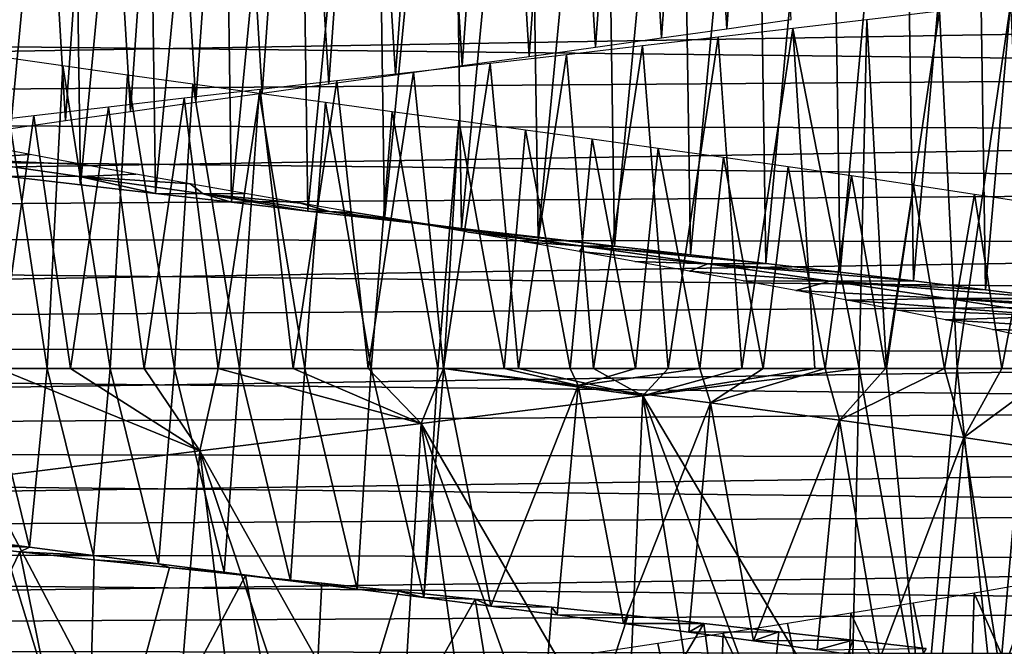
# Model space of a CAD drawing. Header units: millimetres. Extents: x -161 to 161, y -94 to 1149.
# Tile 887 of 1056: x 42.66 to 47.2, y 448.22 to 451.1. Entities that reach past the tile are written whole.
import ezdxf

# ---------------------------------------------------------------- set-up
doc = ezdxf.new("R2010")
doc.units = ezdxf.units.MM
doc.header["$LTSCALE"] = 81.481481
for name, color, linetype in [('43', 7, 'CONTINUOUS'), ('44', 7, 'CONTINUOUS'), ('61', 7, 'CONTINUOUS'), ('62', 7, 'CONTINUOUS'), ('78', 7, 'CONTINUOUS'), ('86', 7, 'CONTINUOUS'), ('87', 7, 'CONTINUOUS'), ('88', 7, 'CONTINUOUS')]:
    doc.layers.add(name, color=color, linetype=linetype)

msp = doc.modelspace()

# ---------------------------------------------------------------- linework, layer by layer
at = {"layer": '43', "color": 7, "linetype": 'CONTINUOUS', "true_color": 0xaaaaaa}
for points in [[(53, 451.1348, -13.5507), (53, 450.8629, -13.3405), (24.2, 451.1874, -13.5905), (53, 451.1348, -13.5507)], [(24.2, 451.1874, -13.5905), (53, 450.8629, -13.3405), (24.2, 450.6484, -13.1683), (24.2, 451.1874, -13.5905)], [(53, 450.8629, -13.3405), (53, 450.5959, -13.1252), (24.2, 450.6484, -13.1683), (53, 450.8629, -13.3405)], [(53, 450.5959, -13.1252), (53, 450.3327, -12.9039), (24.2, 450.6484, -13.1683), (53, 450.5959, -13.1252)], [(24.2, 450.6484, -13.1683), (53, 450.3327, -12.9039), (24.2, 450.1269, -12.7247), (24.2, 450.6484, -13.1683)], [(53, 450.3327, -12.9039), (53, 450.0734, -12.6768), (24.2, 450.1269, -12.7247), (53, 450.3327, -12.9039)], [(53, 450.0734, -12.6768), (53, 449.8185, -12.4442), (24.2, 450.1269, -12.7247), (53, 450.0734, -12.6768)], [(24.2, 450.1269, -12.7247), (53, 449.8185, -12.4442), (24.2, 449.6237, -12.2604), (24.2, 450.1269, -12.7247)], [(53, 449.8185, -12.4442), (53, 449.5682, -12.2065), (24.2, 449.6237, -12.2604), (53, 449.8185, -12.4442)], [(53, 449.5682, -12.2065), (53, 449.3229, -11.9639), (24.2, 449.6237, -12.2604), (53, 449.5682, -12.2065)], [(24.2, 449.6237, -12.2604), (53, 449.3229, -11.9639), (24.2, 449.1396, -11.7763), (24.2, 449.6237, -12.2604)], [(53, 449.3229, -11.9639), (53, 449.0828, -11.7167), (24.2, 449.1396, -11.7763), (53, 449.3229, -11.9639)], [(53, 449.0828, -11.7167), (53, 448.8482, -11.4652), (24.2, 449.1396, -11.7763), (53, 449.0828, -11.7167)], [(24.2, 449.1396, -11.7763), (53, 448.8482, -11.4652), (24.2, 448.6753, -11.2731), (24.2, 449.1396, -11.7763)], [(53, 448.8482, -11.4652), (53, 448.6194, -11.2096), (24.2, 448.6753, -11.2731), (53, 448.8482, -11.4652)], [(53, 448.6194, -11.2096), (53, 448.396, -10.9496), (24.2, 448.6753, -11.2731), (53, 448.6194, -11.2096)], [(24.2, 448.6753, -11.2731), (53, 448.396, -10.9496), (24.2, 448.2317, -10.7516), (24.2, 448.6753, -11.2731)], [(53, 448.396, -10.9496), (53, 448.1778, -10.685), (24.2, 448.2317, -10.7516), (53, 448.396, -10.9496)], [(53, 448.1778, -10.685), (53, 447.9648, -10.4157), (24.2, 448.2317, -10.7516), (53, 448.1778, -10.685)], [(24.2, 448.2317, -10.7516), (53, 447.9648, -10.4157), (24.2, 447.8095, -10.2126), (24.2, 448.2317, -10.7516)]]:
    msp.add_3dface(points, dxfattribs=at)
at = {"layer": '44', "color": 7, "linetype": 'CONTINUOUS', "true_color": 0xaaaaaa}
for points in [[(24.2, 450.6484, 13.1683), (53, 451.1348, 13.5507), (24.2, 451.1874, 13.5905), (24.2, 450.6484, 13.1683)], [(53, 450.8629, 13.3405), (53, 451.1348, 13.5507), (24.2, 450.6484, 13.1683), (53, 450.8629, 13.3405)], [(53, 450.5959, 13.1252), (53, 450.8629, 13.3405), (24.2, 450.6484, 13.1683), (53, 450.5959, 13.1252)], [(24.2, 450.1269, 12.7247), (53, 450.5959, 13.1252), (24.2, 450.6484, 13.1683), (24.2, 450.1269, 12.7247)], [(53, 450.3327, 12.9039), (53, 450.5959, 13.1252), (24.2, 450.1269, 12.7247), (53, 450.3327, 12.9039)], [(53, 450.0734, 12.6768), (53, 450.3327, 12.9039), (24.2, 450.1269, 12.7247), (53, 450.0734, 12.6768)], [(24.2, 449.6237, 12.2604), (53, 450.0734, 12.6768), (24.2, 450.1269, 12.7247), (24.2, 449.6237, 12.2604)], [(53, 449.8185, 12.4442), (53, 450.0734, 12.6768), (24.2, 449.6237, 12.2604), (53, 449.8185, 12.4442)], [(53, 449.5682, 12.2065), (53, 449.8185, 12.4442), (24.2, 449.6237, 12.2604), (53, 449.5682, 12.2065)], [(24.2, 449.1396, 11.7763), (53, 449.5682, 12.2065), (24.2, 449.6237, 12.2604), (24.2, 449.1396, 11.7763)], [(53, 449.3229, 11.9639), (53, 449.5682, 12.2065), (24.2, 449.1396, 11.7763), (53, 449.3229, 11.9639)], [(53, 449.0828, 11.7167), (53, 449.3229, 11.9639), (24.2, 449.1396, 11.7763), (53, 449.0828, 11.7167)], [(24.2, 448.6753, 11.2731), (53, 449.0828, 11.7167), (24.2, 449.1396, 11.7763), (24.2, 448.6753, 11.2731)], [(53, 448.8482, 11.4652), (53, 449.0828, 11.7167), (24.2, 448.6753, 11.2731), (53, 448.8482, 11.4652)], [(53, 448.6194, 11.2096), (53, 448.8482, 11.4652), (24.2, 448.6753, 11.2731), (53, 448.6194, 11.2096)], [(24.2, 448.2317, 10.7516), (53, 448.6194, 11.2096), (24.2, 448.6753, 11.2731), (24.2, 448.2317, 10.7516)], [(53, 448.396, 10.9496), (53, 448.6194, 11.2096), (24.2, 448.2317, 10.7516), (53, 448.396, 10.9496)], [(53, 448.1778, 10.685), (53, 448.396, 10.9496), (24.2, 448.2317, 10.7516), (53, 448.1778, 10.685)], [(24.2, 447.8095, 10.2126), (53, 448.1778, 10.685), (24.2, 448.2317, 10.7516), (24.2, 447.8095, 10.2126)]]:
    msp.add_3dface(points, dxfattribs=at)
at = {"layer": '61', "color": 7, "linetype": 'CONTINUOUS', "true_color": 0xaaaaaa}
for points in [[(42.4772, 450.5284, -4.131), (42.3842, 450.4632, -5.4003), (42.7127, 450.4836, -4.2383), (42.4772, 450.5284, -4.131)], [(42.7127, 450.4836, -4.2383), (42.3842, 450.4632, -5.4003), (42.9537, 450.4388, -4.332), (42.7127, 450.4836, -4.2383)], [(42.9386, 450.3829, -5.5858), (42.3842, 450.4632, -5.4003), (42.6009, 450.3846, -6.7376), (42.9386, 450.3829, -5.5858)], [(42.3842, 450.4632, -5.4003), (42.9386, 450.3829, -5.5858), (42.9537, 450.4388, -4.332), (42.3842, 450.4632, -5.4003)], [(42.9537, 450.4388, -4.332), (42.9386, 450.3829, -5.5858), (43.1992, 450.3942, -4.412), (42.9537, 450.4388, -4.332)], [(42.9434, 450.3444, -6.8247), (42.9386, 450.3829, -5.5858), (42.6009, 450.3846, -6.7376), (42.9434, 450.3444, -6.8247)], [(43.1992, 450.3942, -4.412), (42.9386, 450.3829, -5.5858), (43.4486, 450.3495, -4.478), (43.1992, 450.3942, -4.412)], [(43.5091, 450.3026, -5.7144), (42.9386, 450.3829, -5.5858), (43.2898, 450.3043, -6.8943), (43.5091, 450.3026, -5.7144)], [(42.9386, 450.3829, -5.5858), (43.5091, 450.3026, -5.7144), (43.4486, 450.3495, -4.478), (42.9386, 450.3829, -5.5858)], [(43.2898, 450.3043, -6.8943), (42.9386, 450.3829, -5.5858), (42.9434, 450.3444, -6.8247), (43.2898, 450.3043, -6.8943)], [(43.4486, 450.3495, -4.478), (43.5091, 450.3026, -5.7144), (43.7012, 450.3049, -4.53), (43.4486, 450.3495, -4.478)], [(43.6391, 450.2641, -6.9464), (43.5091, 450.3026, -5.7144), (43.2898, 450.3043, -6.8943), (43.6391, 450.2641, -6.9464)], [(43.7012, 450.3049, -4.53), (43.5091, 450.3026, -5.7144), (43.9563, 450.2603, -4.5677), (43.7012, 450.3049, -4.53)], [(44.0896, 450.2224, -5.7852), (43.5091, 450.3026, -5.7144), (43.9907, 450.224, -6.9809), (44.0896, 450.2224, -5.7852)], [(43.5091, 450.3026, -5.7144), (44.0896, 450.2224, -5.7852), (43.9563, 450.2603, -4.5677), (43.5091, 450.3026, -5.7144)], [(43.9907, 450.224, -6.9809), (43.5091, 450.3026, -5.7144), (43.6391, 450.2641, -6.9464), (43.9907, 450.224, -6.9809)], [(43.9563, 450.2603, -4.5677), (44.0896, 450.2224, -5.7852), (44.2131, 450.2157, -4.5911), (43.9563, 450.2603, -4.5677)], [(44.3436, 450.1838, -6.9978), (44.0896, 450.2224, -5.7852), (43.9907, 450.224, -6.9809), (44.3436, 450.1838, -6.9978)], [(44.6741, 450.1421, -5.7974), (44.0896, 450.2224, -5.7852), (44.6972, 450.1436, -6.997), (44.6741, 450.1421, -5.7974)], [(44.0896, 450.2224, -5.7852), (44.6741, 450.1421, -5.7974), (44.2131, 450.2157, -4.5911), (44.0896, 450.2224, -5.7852)], [(44.6972, 450.1436, -6.997), (44.0896, 450.2224, -5.7852), (44.3436, 450.1838, -6.9978), (44.6972, 450.1436, -6.997)], [(44.2131, 450.2157, -4.5911), (44.6741, 450.1421, -5.7974), (44.4706, 450.1711, -4.6), (44.2131, 450.2157, -4.5911)], [(44.4706, 450.1711, -4.6), (44.6741, 450.1421, -5.7974), (44.7282, 450.1265, -4.5943), (44.4706, 450.1711, -4.6)], [(45.0505, 450.1034, -6.9782), (44.6741, 450.1421, -5.7974), (44.6972, 450.1436, -6.997), (45.0505, 450.1034, -6.9782)], [(45.2569, 450.0618, -5.7502), (44.6741, 450.1421, -5.7974), (45.4025, 450.0631, -6.9416), (45.2569, 450.0618, -5.7502)], [(44.6741, 450.1421, -5.7974), (45.2569, 450.0618, -5.7502), (44.7282, 450.1265, -4.5943), (44.6741, 450.1421, -5.7974)], [(45.4025, 450.0631, -6.9416), (44.6741, 450.1421, -5.7974), (45.0505, 450.1034, -6.9782), (45.4025, 450.0631, -6.9416)], [(44.7282, 450.1265, -4.5943), (45.2569, 450.0618, -5.7502), (44.9853, 450.0819, -4.5741), (44.7282, 450.1265, -4.5943)], [(44.9853, 450.0819, -4.5741), (45.2569, 450.0618, -5.7502), (45.2414, 450.0372, -4.5395), (44.9853, 450.0819, -4.5741)], [(45.2569, 450.0618, -5.7502), (45.8321, 449.9816, -5.6446), (45.2414, 450.0372, -4.5395), (45.2569, 450.0618, -5.7502)], [(45.7521, 450.0229, -6.887), (45.2569, 450.0618, -5.7502), (45.4025, 450.0631, -6.9416), (45.7521, 450.0229, -6.887)], [(45.8321, 449.9816, -5.6446), (45.2569, 450.0618, -5.7502), (46.0984, 449.9827, -6.8149), (45.8321, 449.9816, -5.6446)], [(46.0984, 449.9827, -6.8149), (45.2569, 450.0618, -5.7502), (45.7521, 450.0229, -6.887), (46.0984, 449.9827, -6.8149)], [(45.2414, 450.0372, -4.5395), (45.8321, 449.9816, -5.6446), (45.4956, 449.9924, -4.4905), (45.2414, 450.0372, -4.5395)], [(45.4956, 449.9924, -4.4905), (45.8321, 449.9816, -5.6446), (45.747, 449.9475, -4.4274), (45.4956, 449.9924, -4.4905)], [(45.8321, 449.9816, -5.6446), (46.3938, 449.9013, -5.4819), (45.747, 449.9475, -4.4274), (45.8321, 449.9816, -5.6446)], [(46.4405, 449.9425, -6.7253), (45.8321, 449.9816, -5.6446), (46.0984, 449.9827, -6.8149), (46.4405, 449.9425, -6.7253)], [(46.3938, 449.9013, -5.4819), (45.8321, 449.9816, -5.6446), (46.7775, 449.9023, -6.6187), (46.3938, 449.9013, -5.4819)], [(46.7775, 449.9023, -6.6187), (45.8321, 449.9816, -5.6446), (46.4405, 449.9425, -6.7253), (46.7775, 449.9023, -6.6187)], [(45.747, 449.9475, -4.4274), (46.3938, 449.9013, -5.4819), (45.9943, 449.9027, -4.3503), (45.747, 449.9475, -4.4274)], [(45.9943, 449.9027, -4.3503), (46.3938, 449.9013, -5.4819), (46.2365, 449.858, -4.2596), (45.9943, 449.9027, -4.3503)], [(46.3938, 449.9013, -5.4819), (46.9362, 449.8211, -5.2636), (46.2365, 449.858, -4.2596), (46.3938, 449.9013, -5.4819)], [(47.1088, 449.8621, -6.4953), (46.3938, 449.9013, -5.4819), (46.7775, 449.9023, -6.6187), (47.1088, 449.8621, -6.4953)], [(46.9362, 449.8211, -5.2636), (46.3938, 449.9013, -5.4819), (47.4337, 449.8219, -6.3553), (46.9362, 449.8211, -5.2636)], [(47.4337, 449.8219, -6.3553), (46.3938, 449.9013, -5.4819), (47.1088, 449.8621, -6.4953), (47.4337, 449.8219, -6.3553)], [(46.2365, 449.858, -4.2596), (46.9362, 449.8211, -5.2636), (46.4729, 449.8133, -4.1555), (46.2365, 449.858, -4.2596)], [(47.7512, 449.7816, -6.1989), (46.9362, 449.8211, -5.2636), (47.4337, 449.8219, -6.3553), (47.7512, 449.7816, -6.1989)], [(46.9362, 449.8211, -5.2636), (47.4536, 449.7408, -4.9914), (46.4729, 449.8133, -4.1555), (46.9362, 449.8211, -5.2636)], [(46.4729, 449.8133, -4.1555), (47.4536, 449.7408, -4.9914), (46.703, 449.7686, -4.0382), (46.4729, 449.8133, -4.1555)], [(47.4536, 449.7408, -4.9914), (46.9362, 449.8211, -5.2636), (48.0605, 449.7413, -6.0266), (47.4536, 449.7408, -4.9914)], [(48.0605, 449.7413, -6.0266), (46.9362, 449.8211, -5.2636), (47.7512, 449.7816, -6.1989), (48.0605, 449.7413, -6.0266)], [(46.703, 449.7686, -4.0382), (47.4536, 449.7408, -4.9914), (46.9261, 449.7239, -3.9082), (46.703, 449.7686, -4.0382)], [(47.4536, 449.7408, -4.9914), (47.9411, 449.6605, -4.6685), (46.9261, 449.7239, -3.9082), (47.4536, 449.7408, -4.9914)], [(46.9261, 449.7239, -3.9082), (47.9411, 449.6605, -4.6685), (47.1417, 449.6792, -3.7656), (46.9261, 449.7239, -3.9082)], [(47.1417, 449.6792, -3.7656), (47.9411, 449.6605, -4.6685), (47.3493, 449.6344, -3.6111), (47.1417, 449.6792, -3.7656)]]:
    msp.add_3dface(points, dxfattribs=at)
at = {"layer": '62', "color": 7, "linetype": 'CONTINUOUS', "true_color": 0xaaaaaa}
for points in [[(42.8981, 453.5497, -6.8142), (42.6009, 450.3846, -6.7376), (42.5566, 453.5899, -6.7248), (42.8981, 453.5497, -6.8142)], [(42.9434, 450.3444, -6.8247), (42.6009, 450.3846, -6.7376), (42.8981, 453.5497, -6.8142), (42.9434, 450.3444, -6.8247)], [(43.2438, 453.5096, -6.8862), (42.9434, 450.3444, -6.8247), (42.8981, 453.5497, -6.8142), (43.2438, 453.5096, -6.8862)], [(43.2898, 450.3043, -6.8943), (42.9434, 450.3444, -6.8247), (43.2438, 453.5096, -6.8862), (43.2898, 450.3043, -6.8943)], [(43.5928, 453.4694, -6.9406), (43.2898, 450.3043, -6.8943), (43.2438, 453.5096, -6.8862), (43.5928, 453.4694, -6.9406)], [(43.6391, 450.2641, -6.9464), (43.2898, 450.3043, -6.8943), (43.5928, 453.4694, -6.9406), (43.6391, 450.2641, -6.9464)], [(43.944, 453.4293, -6.9775), (43.6391, 450.2641, -6.9464), (43.5928, 453.4694, -6.9406), (43.944, 453.4293, -6.9775)], [(43.9907, 450.224, -6.9809), (43.6391, 450.2641, -6.9464), (43.944, 453.4293, -6.9775), (43.9907, 450.224, -6.9809)], [(44.2965, 453.3891, -6.9966), (43.9907, 450.224, -6.9809), (43.944, 453.4293, -6.9775), (44.2965, 453.3891, -6.9966)], [(44.3436, 450.1838, -6.9978), (43.9907, 450.224, -6.9809), (44.2965, 453.3891, -6.9966), (44.3436, 450.1838, -6.9978)], [(44.6494, 453.349, -6.9981), (44.3436, 450.1838, -6.9978), (44.2965, 453.3891, -6.9966), (44.6494, 453.349, -6.9981)], [(44.6972, 450.1436, -6.997), (44.3436, 450.1838, -6.9978), (44.6494, 453.349, -6.9981), (44.6972, 450.1436, -6.997)], [(45.002, 453.3089, -6.9818), (44.6972, 450.1436, -6.997), (44.6494, 453.349, -6.9981), (45.002, 453.3089, -6.9818)], [(45.0505, 450.1034, -6.9782), (44.6972, 450.1436, -6.997), (45.002, 453.3089, -6.9818), (45.0505, 450.1034, -6.9782)], [(45.3533, 453.2688, -6.9478), (45.0505, 450.1034, -6.9782), (45.002, 453.3089, -6.9818), (45.3533, 453.2688, -6.9478)], [(45.4025, 450.0631, -6.9416), (45.0505, 450.1034, -6.9782), (45.3533, 453.2688, -6.9478), (45.4025, 450.0631, -6.9416)], [(45.7025, 453.2286, -6.8959), (45.4025, 450.0631, -6.9416), (45.3533, 453.2688, -6.9478), (45.7025, 453.2286, -6.8959)], [(45.7521, 450.0229, -6.887), (45.4025, 450.0631, -6.9416), (45.7025, 453.2286, -6.8959), (45.7521, 450.0229, -6.887)], [(46.0487, 453.1885, -6.8263), (45.7521, 450.0229, -6.887), (45.7025, 453.2286, -6.8959), (46.0487, 453.1885, -6.8263)], [(46.0984, 449.9827, -6.8149), (45.7521, 450.0229, -6.887), (46.0487, 453.1885, -6.8263), (46.0984, 449.9827, -6.8149)], [(46.391, 453.1483, -6.7394), (46.0984, 449.9827, -6.8149), (46.0487, 453.1885, -6.8263), (46.391, 453.1483, -6.7394)], [(46.4405, 449.9425, -6.7253), (46.0984, 449.9827, -6.8149), (46.391, 453.1483, -6.7394), (46.4405, 449.9425, -6.7253)], [(46.7286, 453.1081, -6.6353), (46.4405, 449.9425, -6.7253), (46.391, 453.1483, -6.7394), (46.7286, 453.1081, -6.6353)], [(46.7775, 449.9023, -6.6187), (46.4405, 449.9425, -6.7253), (46.7286, 453.1081, -6.6353), (46.7775, 449.9023, -6.6187)], [(47.0603, 453.068, -6.5145), (46.7775, 449.9023, -6.6187), (46.7286, 453.1081, -6.6353), (47.0603, 453.068, -6.5145)], [(47.1088, 449.8621, -6.4953), (46.7775, 449.9023, -6.6187), (47.0603, 453.068, -6.5145), (47.1088, 449.8621, -6.4953)], [(47.3855, 453.0279, -6.3773), (47.1088, 449.8621, -6.4953), (47.0603, 453.068, -6.5145), (47.3855, 453.0279, -6.3773)], [(47.4337, 449.8219, -6.3553), (47.1088, 449.8621, -6.4953), (47.3855, 453.0279, -6.3773), (47.4337, 449.8219, -6.3553)], [(46.8977, 451.1442, 6.5763), (46.9798, 449.5, 6.5457), (47.2261, 451.1844, 6.4469), (46.8977, 451.1442, 6.5763)], [(46.9798, 449.5, 6.5457), (47.3002, 449.5, 6.4151), (47.2261, 451.1844, 6.4469), (46.9798, 449.5, 6.5457)], [(46.5631, 451.1041, 6.689), (46.6542, 449.5, 6.6602), (46.8977, 451.1442, 6.5763), (46.5631, 451.1041, 6.689)], [(46.6542, 449.5, 6.6602), (46.9798, 449.5, 6.5457), (46.8977, 451.1442, 6.5763), (46.6542, 449.5, 6.6602)], [(46.2232, 451.0639, 6.7846), (46.5287, 449.5, 6.6995), (46.5631, 451.1041, 6.689), (46.2232, 451.0639, 6.7846)], [(46.5287, 449.5, 6.6995), (46.6542, 449.5, 6.6602), (46.5631, 451.1041, 6.689), (46.5287, 449.5, 6.6995)], [(45.879, 451.0238, 6.8627), (45.9883, 449.5, 6.8399), (46.2232, 451.0639, 6.7846), (45.879, 451.0238, 6.8627)], [(45.9883, 449.5, 6.8399), (46.3235, 449.5, 6.7583), (46.2232, 451.0639, 6.7846), (45.9883, 449.5, 6.8399)], [(46.3235, 449.5, 6.7583), (46.5287, 449.5, 6.6995), (46.2232, 451.0639, 6.7846), (46.3235, 449.5, 6.7583)], [(45.5313, 450.9837, 6.9233), (45.6487, 449.5, 6.9049), (45.879, 451.0238, 6.8627), (45.5313, 450.9837, 6.9233)], [(45.6487, 449.5, 6.9049), (45.9883, 449.5, 6.8399), (45.879, 451.0238, 6.8627), (45.6487, 449.5, 6.9049)], [(45.1811, 450.9435, 6.9664), (45.3058, 449.5, 6.9531), (45.5313, 450.9837, 6.9233), (45.1811, 450.9435, 6.9664)], [(45.3058, 449.5, 6.9531), (45.6487, 449.5, 6.9049), (45.5313, 450.9837, 6.9233), (45.3058, 449.5, 6.9531)], [(44.8291, 450.9034, 6.9918), (44.9605, 449.5, 6.9844), (45.1811, 450.9435, 6.9664), (44.8291, 450.9034, 6.9918)], [(44.9605, 449.5, 6.9844), (45.3058, 449.5, 6.9531), (45.1811, 450.9435, 6.9664), (44.9605, 449.5, 6.9844)], [(44.4761, 450.8633, 6.9996), (44.6142, 449.5, 6.9986), (44.8291, 450.9034, 6.9918), (44.4761, 450.8633, 6.9996)], [(44.6142, 449.5, 6.9986), (44.9605, 449.5, 6.9844), (44.8291, 450.9034, 6.9918), (44.6142, 449.5, 6.9986)], [(43.771, 450.783, 6.9619), (43.9221, 449.5, 6.976), (44.1231, 450.8231, 6.9896), (43.771, 450.783, 6.9619)], [(43.9221, 449.5, 6.976), (44.2678, 449.5, 6.9958), (44.1231, 450.8231, 6.9896), (43.9221, 449.5, 6.976)], [(44.1231, 450.8231, 6.9896), (44.2678, 449.5, 6.9958), (44.4761, 450.8633, 6.9996), (44.1231, 450.8231, 6.9896)], [(44.2678, 449.5, 6.9958), (44.6142, 449.5, 6.9986), (44.4761, 450.8633, 6.9996), (44.2678, 449.5, 6.9958)], [(43.4207, 450.7428, 6.9163), (43.5778, 449.5, 6.939), (43.771, 450.783, 6.9619), (43.4207, 450.7428, 6.9163)], [(43.5778, 449.5, 6.939), (43.9221, 449.5, 6.976), (43.771, 450.783, 6.9619), (43.5778, 449.5, 6.939)], [(43.0733, 450.7027, 6.8529), (43.2362, 449.5, 6.8849), (43.4207, 450.7428, 6.9163), (43.0733, 450.7027, 6.8529)], [(43.2362, 449.5, 6.8849), (43.5778, 449.5, 6.939), (43.4207, 450.7428, 6.9163), (43.2362, 449.5, 6.8849)], [(42.7297, 450.6625, 6.7721), (42.8983, 449.5, 6.8141), (43.0733, 450.7027, 6.8529), (42.7297, 450.6625, 6.7721)], [(42.8983, 449.5, 6.8141), (43.2362, 449.5, 6.8849), (43.0733, 450.7027, 6.8529), (42.8983, 449.5, 6.8141)], [(42.3907, 450.6224, 6.6742), (42.5652, 449.5, 6.7269), (42.7297, 450.6625, 6.7721), (42.3907, 450.6224, 6.6742)], [(42.5652, 449.5, 6.7269), (42.8983, 449.5, 6.8141), (42.7297, 450.6625, 6.7721), (42.5652, 449.5, 6.7269)]]:
    msp.add_3dface(points, dxfattribs=at)
at = {"layer": '78', "color": 7, "linetype": 'CONTINUOUS', "true_color": 0xaaaaaa}
for points in [[(46.081, 453.3857, 5.58), (45.7825, 453.3434, 5.6562), (45.9193, 451.0627, 5.6233), (46.081, 453.3857, 5.58)], [(46.2156, 451.105, 5.5401), (46.081, 453.3857, 5.58), (45.9193, 451.0627, 5.6233), (46.2156, 451.105, 5.5401)], [(45.7825, 453.3434, 5.6562), (45.4803, 453.3012, 5.7164), (45.6187, 451.0205, 5.6909), (45.7825, 453.3434, 5.6562)], [(45.9193, 451.0627, 5.6233), (45.7825, 453.3434, 5.6562), (45.6187, 451.0205, 5.6909), (45.9193, 451.0627, 5.6233)], [(45.4803, 453.3012, 5.7164), (45.1753, 453.2589, 5.7606), (45.3148, 450.9782, 5.7424), (45.4803, 453.3012, 5.7164)], [(45.6187, 451.0205, 5.6909), (45.4803, 453.3012, 5.7164), (45.3148, 450.9782, 5.7424), (45.6187, 451.0205, 5.6909)], [(45.1753, 453.2589, 5.7606), (44.8685, 453.2166, 5.7882), (45.0087, 450.9359, 5.7776), (45.1753, 453.2589, 5.7606)], [(45.3148, 450.9782, 5.7424), (45.1753, 453.2589, 5.7606), (45.0087, 450.9359, 5.7776), (45.3148, 450.9782, 5.7424)], [(44.8685, 453.2166, 5.7882), (44.5607, 453.1743, 5.7995), (44.7014, 450.8936, 5.7964), (44.8685, 453.2166, 5.7882)], [(45.0087, 450.9359, 5.7776), (44.8685, 453.2166, 5.7882), (44.7014, 450.8936, 5.7964), (45.0087, 450.9359, 5.7776)], [(44.2527, 453.1321, 5.7944), (43.9455, 453.0898, 5.7731), (44.0864, 450.8092, 5.7849), (44.2527, 453.1321, 5.7944)], [(44.3937, 450.8514, 5.7987), (44.2527, 453.1321, 5.7944), (44.0864, 450.8092, 5.7849), (44.3937, 450.8514, 5.7987)], [(44.5607, 453.1743, 5.7995), (44.2527, 453.1321, 5.7944), (44.3937, 450.8514, 5.7987), (44.5607, 453.1743, 5.7995)], [(44.7014, 450.8936, 5.7964), (44.5607, 453.1743, 5.7995), (44.3937, 450.8514, 5.7987), (44.7014, 450.8936, 5.7964)], [(43.9455, 453.0898, 5.7731), (43.6397, 453.0475, 5.7355), (43.78, 450.767, 5.7548), (43.9455, 453.0898, 5.7731)], [(44.0864, 450.8092, 5.7849), (43.9455, 453.0898, 5.7731), (43.78, 450.767, 5.7548), (44.0864, 450.8092, 5.7849)], [(43.6397, 453.0475, 5.7355), (43.3361, 453.0052, 5.6819), (43.4754, 450.7247, 5.7085), (43.6397, 453.0475, 5.7355)], [(43.78, 450.767, 5.7548), (43.6397, 453.0475, 5.7355), (43.4754, 450.7247, 5.7085), (43.78, 450.767, 5.7548)], [(43.3361, 453.0052, 5.6819), (43.0359, 452.9629, 5.6121), (43.1734, 450.6824, 5.6462), (43.3361, 453.0052, 5.6819)], [(43.4754, 450.7247, 5.7085), (43.3361, 453.0052, 5.6819), (43.1734, 450.6824, 5.6462), (43.4754, 450.7247, 5.7085)], [(43.0359, 452.9629, 5.6121), (42.7398, 452.9206, 5.5264), (42.8751, 450.64, 5.5677), (43.0359, 452.9629, 5.6121)], [(43.1734, 450.6824, 5.6462), (43.0359, 452.9629, 5.6121), (42.8751, 450.64, 5.5677), (43.1734, 450.6824, 5.6462)], [(42.7398, 452.9206, 5.5264), (42.4488, 452.8783, 5.425), (42.5814, 450.5977, 5.4734), (42.7398, 452.9206, 5.5264)], [(42.8751, 450.64, 5.5677), (42.7398, 452.9206, 5.5264), (42.5814, 450.5977, 5.4734), (42.8751, 450.64, 5.5677)], [(42.5082, 449.5, -5.4469), (42.5704, 450.9359, -5.4693), (42.7909, 449.5, -5.5421), (42.5082, 449.5, -5.4469)], [(42.5704, 450.9359, -5.4693), (42.8631, 450.8937, -5.5638), (42.7909, 449.5, -5.5421), (42.5704, 450.9359, -5.4693)], [(42.7909, 449.5, -5.5421), (42.8631, 450.8937, -5.5638), (43.0806, 449.5, -5.6233), (42.7909, 449.5, -5.5421)], [(42.8631, 450.8937, -5.5638), (43.1604, 450.8515, -5.6429), (43.0806, 449.5, -5.6233), (42.8631, 450.8937, -5.5638)], [(43.0806, 449.5, -5.6233), (43.1604, 450.8515, -5.6429), (43.3758, 449.5, -5.6898), (43.0806, 449.5, -5.6233)], [(43.1604, 450.8515, -5.6429), (43.4616, 450.8093, -5.7061), (43.3758, 449.5, -5.6898), (43.1604, 450.8515, -5.6429)], [(43.3758, 449.5, -5.6898), (43.4616, 450.8093, -5.7061), (43.6751, 449.5, -5.741), (43.3758, 449.5, -5.6898)], [(43.4616, 450.8093, -5.7061), (43.7655, 450.767, -5.7533), (43.6751, 449.5, -5.741), (43.4616, 450.8093, -5.7061)], [(43.6751, 449.5, -5.741), (43.7655, 450.767, -5.7533), (43.977, 449.5, -5.7764), (43.6751, 449.5, -5.741)], [(43.7655, 450.767, -5.7533), (44.0715, 450.7248, -5.7841), (43.977, 449.5, -5.7764), (43.7655, 450.767, -5.7533)], [(43.977, 449.5, -5.7764), (44.0715, 450.7248, -5.7841), (44.2819, 449.5, -5.7958), (43.977, 449.5, -5.7764)], [(44.0715, 450.7248, -5.7841), (44.3784, 450.6827, -5.7986), (44.2819, 449.5, -5.7958), (44.0715, 450.7248, -5.7841)], [(44.2819, 449.5, -5.7958), (44.3784, 450.6827, -5.7986), (44.5885, 449.5, -5.7991), (44.2819, 449.5, -5.7958)], [(44.3784, 450.6827, -5.7986), (44.6857, 450.6405, -5.7967), (44.5885, 449.5, -5.7991), (44.3784, 450.6827, -5.7986)], [(44.5885, 449.5, -5.7991), (44.6857, 450.6405, -5.7967), (44.6166, 449.5, -5.7985), (44.5885, 449.5, -5.7991)], [(44.6166, 449.5, -5.7985), (44.6857, 450.6405, -5.7967), (44.8947, 449.5, -5.7862), (44.6166, 449.5, -5.7985)], [(44.6857, 450.6405, -5.7967), (44.9926, 450.5983, -5.7787), (44.8947, 449.5, -5.7862), (44.6857, 450.6405, -5.7967)], [(44.8947, 449.5, -5.7862), (44.9926, 450.5983, -5.7787), (45.1983, 449.5, -5.7574), (44.8947, 449.5, -5.7862)], [(44.9926, 450.5983, -5.7787), (45.2984, 450.5561, -5.7444), (45.1983, 449.5, -5.7574), (44.9926, 450.5983, -5.7787)], [(45.1983, 449.5, -5.7574), (45.2984, 450.5561, -5.7444), (45.4982, 449.5, -5.7132), (45.1983, 449.5, -5.7574)], [(45.2984, 450.5561, -5.7444), (45.6024, 450.5138, -5.6941), (45.4982, 449.5, -5.7132), (45.2984, 450.5561, -5.7444)], [(45.4982, 449.5, -5.7132), (45.6024, 450.5138, -5.6941), (45.7943, 449.5, -5.6536), (45.4982, 449.5, -5.7132)], [(45.6024, 450.5138, -5.6941), (45.9035, 450.4715, -5.6276), (45.7943, 449.5, -5.6536), (45.6024, 450.5138, -5.6941)], [(45.7943, 449.5, -5.6536), (45.9035, 450.4715, -5.6276), (46.0857, 449.5, -5.579), (45.7943, 449.5, -5.6536)], [(45.9035, 450.4715, -5.6276), (46.2007, 450.4292, -5.5451), (46.0857, 449.5, -5.579), (45.9035, 450.4715, -5.6276)], [(46.0857, 449.5, -5.579), (46.2007, 450.4292, -5.5451), (46.3713, 449.5, -5.4898), (46.0857, 449.5, -5.579)], [(46.2007, 450.4292, -5.5451), (46.4928, 450.3869, -5.4468), (46.3713, 449.5, -5.4898), (46.2007, 450.4292, -5.5451)], [(46.3713, 449.5, -5.4898), (46.4928, 450.3869, -5.4468), (46.65, 449.5, -5.3866), (46.3713, 449.5, -5.4898)], [(46.4928, 450.3869, -5.4468), (46.7789, 450.3446, -5.3332), (46.65, 449.5, -5.3866), (46.4928, 450.3869, -5.4468)], [(46.65, 449.5, -5.3866), (46.7789, 450.3446, -5.3332), (46.9208, 449.5, -5.2703), (46.65, 449.5, -5.3866)], [(46.7789, 450.3446, -5.3332), (47.0586, 450.3024, -5.2048), (46.9208, 449.5, -5.2703), (46.7789, 450.3446, -5.3332)], [(46.9208, 449.5, -5.2703), (47.0586, 450.3024, -5.2048), (47.1842, 449.5, -5.1411), (46.9208, 449.5, -5.2703)], [(47.0586, 450.3024, -5.2048), (47.331, 450.2602, -5.0617), (47.1842, 449.5, -5.1411), (47.0586, 450.3024, -5.2048)], [(47.1842, 449.5, -5.1411), (47.331, 450.2602, -5.0617), (47.4403, 449.5, -4.9991), (47.1842, 449.5, -5.1411)]]:
    msp.add_3dface(points, dxfattribs=at)
at = {"layer": '86', "color": 7, "linetype": 'CONTINUOUS', "true_color": 0xaaaaaa}
for points in [[(42.3261, 448.6907, -6.6582), (41.9936, 448.7263, -6.54), (42.7087, 448.6768, -5.521), (42.3261, 448.6907, -6.6582)], [(42.7087, 448.6768, -5.521), (41.9936, 448.7263, -6.54), (42.4197, 448.7149, -5.4181), (42.7087, 448.6768, -5.521)], [(42.6641, 448.6551, -6.7595), (42.3261, 448.6907, -6.6582), (42.7087, 448.6768, -5.521), (42.6641, 448.6551, -6.7595)], [(43.0032, 448.6386, -5.6085), (42.6641, 448.6551, -6.7595), (42.7087, 448.6768, -5.521), (43.0032, 448.6386, -5.6085)], [(43.0068, 448.6194, -6.8437), (42.6641, 448.6551, -6.7595), (43.0032, 448.6386, -5.6085), (43.0068, 448.6194, -6.8437)], [(43.3023, 448.6002, -5.6804), (43.0068, 448.6194, -6.8437), (43.0032, 448.6386, -5.6085), (43.3023, 448.6002, -5.6804)], [(43.3533, 448.5836, -6.9108), (43.0068, 448.6194, -6.8437), (43.3023, 448.6002, -5.6804), (43.3533, 448.5836, -6.9108)], [(43.605, 448.5617, -5.7364), (43.3533, 448.5836, -6.9108), (43.3023, 448.6002, -5.6804), (43.605, 448.5617, -5.7364)], [(43.7029, 448.5475, -6.9604), (43.3533, 448.5836, -6.9108), (43.605, 448.5617, -5.7364), (43.7029, 448.5475, -6.9604)], [(43.9102, 448.523, -5.7763), (43.7029, 448.5475, -6.9604), (43.605, 448.5617, -5.7364), (43.9102, 448.523, -5.7763)], [(44.0547, 448.5113, -6.9924), (43.7029, 448.5475, -6.9604), (43.9102, 448.523, -5.7763), (44.0547, 448.5113, -6.9924)], [(44.2169, 448.4842, -5.8), (44.0547, 448.5113, -6.9924), (43.9102, 448.523, -5.7763), (44.2169, 448.4842, -5.8)], [(44.4078, 448.4748, -7.0066), (44.0547, 448.5113, -6.9924), (44.2169, 448.4842, -5.8), (44.4078, 448.4748, -7.0066)], [(44.5244, 448.4451, -5.8074), (44.4078, 448.4748, -7.0066), (44.2169, 448.4842, -5.8), (44.5244, 448.4451, -5.8074)], [(44.7611, 448.4381, -7.0028), (44.4078, 448.4748, -7.0066), (44.5244, 448.4451, -5.8074), (44.7611, 448.4381, -7.0028)], [(44.8319, 448.4058, -5.7985), (44.7611, 448.4381, -7.0028), (44.5244, 448.4451, -5.8074), (44.8319, 448.4058, -5.7985)], [(45.1137, 448.4011, -6.9811), (44.7611, 448.4381, -7.0028), (44.8319, 448.4058, -5.7985), (45.1137, 448.4011, -6.9811)], [(45.1384, 448.3663, -5.7733), (45.1137, 448.4011, -6.9811), (44.8319, 448.4058, -5.7985), (45.1384, 448.3663, -5.7733)], [(45.4647, 448.3638, -6.9417), (45.1137, 448.4011, -6.9811), (45.1384, 448.3663, -5.7733), (45.4647, 448.3638, -6.9417)], [(45.4427, 448.3265, -5.732), (45.4647, 448.3638, -6.9417), (45.1384, 448.3663, -5.7733), (45.4427, 448.3265, -5.732)], [(45.8132, 448.3262, -6.8847), (45.4647, 448.3638, -6.9417), (45.4427, 448.3265, -5.732), (45.8132, 448.3262, -6.8847)], [(45.744, 448.2865, -5.6749), (45.8132, 448.3262, -6.8847), (45.4427, 448.3265, -5.732), (45.744, 448.2865, -5.6749)], [(46.1585, 448.2883, -6.8103), (45.8132, 448.3262, -6.8847), (45.744, 448.2865, -5.6749), (46.1585, 448.2883, -6.8103)], [(46.0417, 448.2462, -5.6019), (46.1585, 448.2883, -6.8103), (45.744, 448.2865, -5.6749), (46.0417, 448.2462, -5.6019)], [(46.4996, 448.2499, -6.7187), (46.1585, 448.2883, -6.8103), (46.0417, 448.2462, -5.6019), (46.4996, 448.2499, -6.7187)], [(46.3348, 448.2055, -5.5134), (46.4996, 448.2499, -6.7187), (46.0417, 448.2462, -5.6019), (46.3348, 448.2055, -5.5134)], [(46.8357, 448.2112, -6.61), (46.4996, 448.2499, -6.7187), (46.3348, 448.2055, -5.5134), (46.8357, 448.2112, -6.61)]]:
    msp.add_3dface(points, dxfattribs=at)
at = {"layer": '87', "color": 7, "linetype": 'CONTINUOUS', "true_color": 0xaaaaaa}
for points in [[(43.4929, 449.1209, 6.9258), (42.5652, 449.5, 6.7269), (42.4949, 448.9958, 6.7049), (43.4929, 449.1209, 6.9258)], [(42.8983, 449.5, 6.8141), (42.5652, 449.5, 6.7269), (43.4929, 449.1209, 6.9258), (42.8983, 449.5, 6.8141)], [(43.2362, 449.5, 6.8849), (42.8983, 449.5, 6.8141), (43.4929, 449.1209, 6.9258), (43.2362, 449.5, 6.8849)], [(43.5778, 449.5, 6.939), (43.2362, 449.5, 6.8849), (43.4929, 449.1209, 6.9258), (43.5778, 449.5, 6.939)], [(44.5123, 449.2471, 6.9996), (43.5778, 449.5, 6.939), (43.4929, 449.1209, 6.9258), (44.5123, 449.2471, 6.9996)], [(43.9221, 449.5, 6.976), (43.5778, 449.5, 6.939), (44.5123, 449.2471, 6.9996), (43.9221, 449.5, 6.976)], [(44.2678, 449.5, 6.9958), (43.9221, 449.5, 6.976), (44.5123, 449.2471, 6.9996), (44.2678, 449.5, 6.9958)], [(44.6142, 449.5, 6.9986), (44.2678, 449.5, 6.9958), (44.5123, 449.2471, 6.9996), (44.6142, 449.5, 6.9986)], [(45.5315, 449.3736, 6.9234), (44.6142, 449.5, 6.9986), (44.5123, 449.2471, 6.9996), (45.5315, 449.3736, 6.9234)], [(44.9605, 449.5, 6.9844), (44.6142, 449.5, 6.9986), (45.5315, 449.3736, 6.9234), (44.9605, 449.5, 6.9844)], [(45.3058, 449.5, 6.9531), (44.9605, 449.5, 6.9844), (45.5315, 449.3736, 6.9234), (45.3058, 449.5, 6.9531)], [(45.6487, 449.5, 6.9049), (45.3058, 449.5, 6.9531), (45.5315, 449.3736, 6.9234), (45.6487, 449.5, 6.9049)], [(46.5287, 449.5, 6.6995), (46.3235, 449.5, 6.7583), (45.5315, 449.3736, 6.9234), (46.5287, 449.5, 6.6995)], [(46.4891, 447.7608, 6.694), (46.5287, 449.5, 6.6995), (45.5315, 449.3736, 6.9234), (46.4891, 447.7608, 6.694)], [(46.3235, 449.5, 6.7583), (45.9883, 449.5, 6.8399), (45.5315, 449.3736, 6.9234), (46.3235, 449.5, 6.7583)], [(45.9883, 449.5, 6.8399), (45.6487, 449.5, 6.9049), (45.5315, 449.3736, 6.9234), (45.9883, 449.5, 6.8399)], [(46.5287, 449.5, 6.6995), (46.4891, 447.7608, 6.694), (46.8251, 447.8064, 6.5859), (46.5287, 449.5, 6.6995)], [(46.6542, 449.5, 6.6602), (46.5287, 449.5, 6.6995), (46.8251, 447.8064, 6.5859), (46.6542, 449.5, 6.6602)], [(46.9798, 449.5, 6.5457), (46.6542, 449.5, 6.6602), (46.8251, 447.8064, 6.5859), (46.9798, 449.5, 6.5457)], [(46.9798, 449.5, 6.5457), (46.8251, 447.8064, 6.5859), (47.1552, 447.8523, 6.4611), (46.9798, 449.5, 6.5457)], [(47.3002, 449.5, 6.4151), (46.9798, 449.5, 6.5457), (47.1552, 447.8523, 6.4611), (47.3002, 449.5, 6.4151)], [(47.3002, 449.5, 6.4151), (47.1552, 447.8523, 6.4611), (47.4788, 447.8984, 6.3196), (47.3002, 449.5, 6.4151)], [(45.4557, 447.6256, 6.9142), (45.5315, 449.3736, 6.9234), (44.5123, 449.2471, 6.9996), (45.4557, 447.6256, 6.9142)], [(45.4557, 447.6256, 6.9142), (45.8034, 447.6703, 6.8583), (45.5315, 449.3736, 6.9234), (45.4557, 447.6256, 6.9142)], [(45.8034, 447.6703, 6.8583), (46.1482, 447.7154, 6.7848), (45.5315, 449.3736, 6.9234), (45.8034, 447.6703, 6.8583)], [(46.1482, 447.7154, 6.7848), (46.4891, 447.7608, 6.694), (45.5315, 449.3736, 6.9234), (46.1482, 447.7154, 6.7848)], [(44.4042, 447.4939, 6.9762), (44.5123, 449.2471, 6.9996), (43.4929, 449.1209, 6.9258), (44.4042, 447.4939, 6.9762)], [(44.4042, 447.4939, 6.9762), (44.7555, 447.5374, 6.9732), (44.5123, 449.2471, 6.9996), (44.4042, 447.4939, 6.9762)], [(44.7555, 447.5374, 6.9732), (45.1061, 447.5813, 6.9525), (44.5123, 449.2471, 6.9996), (44.7555, 447.5374, 6.9732)], [(45.1061, 447.5813, 6.9525), (45.4557, 447.6256, 6.9142), (44.5123, 449.2471, 6.9996), (45.1061, 447.5813, 6.9525)], [(43.3527, 447.3656, 6.8786), (43.4929, 449.1209, 6.9258), (42.4949, 448.9958, 6.7049), (43.3527, 447.3656, 6.8786)], [(43.3527, 447.3656, 6.8786), (43.7019, 447.4079, 6.9288), (43.4929, 449.1209, 6.9258), (43.3527, 447.3656, 6.8786)], [(43.7019, 447.4079, 6.9288), (44.0528, 447.4507, 6.9613), (43.4929, 449.1209, 6.9258), (43.7019, 447.4079, 6.9288)], [(44.0528, 447.4507, 6.9613), (44.4042, 447.4939, 6.9762), (43.4929, 449.1209, 6.9258), (44.0528, 447.4507, 6.9613)], [(42.6637, 447.2823, 6.7261), (43.0063, 447.3237, 6.8109), (42.4949, 448.9958, 6.7049), (42.6637, 447.2823, 6.7261)], [(43.0063, 447.3237, 6.8109), (43.3527, 447.3656, 6.8786), (42.4949, 448.9958, 6.7049), (43.0063, 447.3237, 6.8109)], [(42.3261, 448.6907, -6.6582), (42.6641, 448.6551, -6.7595), (41.9904, 447.2576, -6.5689), (42.3261, 448.6907, -6.6582)], [(41.9904, 447.2576, -6.5689), (42.6641, 448.6551, -6.7595), (42.9688, 447.1603, -6.8674), (41.9904, 447.2576, -6.5689)], [(42.6641, 448.6551, -6.7595), (43.0068, 448.6194, -6.8437), (42.9688, 447.1603, -6.8674), (42.6641, 448.6551, -6.7595)], [(43.0068, 448.6194, -6.8437), (43.3533, 448.5836, -6.9108), (42.9688, 447.1603, -6.8674), (43.0068, 448.6194, -6.8437)], [(43.3533, 448.5836, -6.9108), (43.7029, 448.5475, -6.9604), (42.9688, 447.1603, -6.8674), (43.3533, 448.5836, -6.9108)], [(42.9688, 447.1603, -6.8674), (43.7029, 448.5475, -6.9604), (43.9798, 447.0591, -7.0213), (42.9688, 447.1603, -6.8674)], [(43.7029, 448.5475, -6.9604), (44.0547, 448.5113, -6.9924), (43.9798, 447.0591, -7.0213), (43.7029, 448.5475, -6.9604)], [(44.0547, 448.5113, -6.9924), (44.4078, 448.4748, -7.0066), (43.9798, 447.0591, -7.0213), (44.0547, 448.5113, -6.9924)], [(44.4078, 448.4748, -7.0066), (44.7611, 448.4381, -7.0028), (43.9798, 447.0591, -7.0213), (44.4078, 448.4748, -7.0066)], [(43.9798, 447.0591, -7.0213), (44.7611, 448.4381, -7.0028), (45.0017, 446.953, -7.0263), (43.9798, 447.0591, -7.0213)], [(44.7611, 448.4381, -7.0028), (45.1137, 448.4011, -6.9811), (45.0017, 446.953, -7.0263), (44.7611, 448.4381, -7.0028)], [(45.1137, 448.4011, -6.9811), (45.4647, 448.3638, -6.9417), (45.0017, 446.953, -7.0263), (45.1137, 448.4011, -6.9811)], [(45.4647, 448.3638, -6.9417), (45.8132, 448.3262, -6.8847), (45.0017, 446.953, -7.0263), (45.4647, 448.3638, -6.9417)], [(45.0017, 446.953, -7.0263), (45.8132, 448.3262, -6.8847), (46.0131, 446.8416, -6.8824), (45.0017, 446.953, -7.0263)], [(45.8132, 448.3262, -6.8847), (46.1585, 448.2883, -6.8103), (46.0131, 446.8416, -6.8824), (45.8132, 448.3262, -6.8847)], [(46.1585, 448.2883, -6.8103), (46.4996, 448.2499, -6.7187), (46.0131, 446.8416, -6.8824), (46.1585, 448.2883, -6.8103)], [(46.4996, 448.2499, -6.7187), (46.8357, 448.2112, -6.61), (46.0131, 446.8416, -6.8824), (46.4996, 448.2499, -6.7187)]]:
    msp.add_3dface(points, dxfattribs=at)
at = {"layer": '88', "color": 7, "linetype": 'CONTINUOUS', "true_color": 0xaaaaaa}
for points in [[(42.5082, 449.5, -5.4469), (42.7087, 448.6768, -5.521), (42.4197, 448.7149, -5.4181), (42.5082, 449.5, -5.4469)], [(42.5082, 449.5, -5.4469), (42.7909, 449.5, -5.5421), (42.7087, 448.6768, -5.521), (42.5082, 449.5, -5.4469)], [(42.7909, 449.5, -5.5421), (43.0032, 448.6386, -5.6085), (42.7087, 448.6768, -5.521), (42.7909, 449.5, -5.5421)], [(42.7909, 449.5, -5.5421), (43.0806, 449.5, -5.6233), (43.0032, 448.6386, -5.6085), (42.7909, 449.5, -5.5421)], [(43.0806, 449.5, -5.6233), (43.3023, 448.6002, -5.6804), (43.0032, 448.6386, -5.6085), (43.0806, 449.5, -5.6233)], [(43.0806, 449.5, -5.6233), (43.3758, 449.5, -5.6898), (43.3023, 448.6002, -5.6804), (43.0806, 449.5, -5.6233)], [(43.3758, 449.5, -5.6898), (43.605, 448.5617, -5.7364), (43.3023, 448.6002, -5.6804), (43.3758, 449.5, -5.6898)], [(43.3758, 449.5, -5.6898), (43.6751, 449.5, -5.741), (43.605, 448.5617, -5.7364), (43.3758, 449.5, -5.6898)], [(43.6751, 449.5, -5.741), (43.9102, 448.523, -5.7763), (43.605, 448.5617, -5.7364), (43.6751, 449.5, -5.741)], [(43.6751, 449.5, -5.741), (43.977, 449.5, -5.7764), (43.9102, 448.523, -5.7763), (43.6751, 449.5, -5.741)], [(43.977, 449.5, -5.7764), (44.2169, 448.4842, -5.8), (43.9102, 448.523, -5.7763), (43.977, 449.5, -5.7764)], [(43.977, 449.5, -5.7764), (44.2819, 449.5, -5.7958), (44.2169, 448.4842, -5.8), (43.977, 449.5, -5.7764)], [(44.2819, 449.5, -5.7958), (44.5244, 448.4451, -5.8074), (44.2169, 448.4842, -5.8), (44.2819, 449.5, -5.7958)], [(44.2819, 449.5, -5.7958), (44.5885, 449.5, -5.7991), (44.5244, 448.4451, -5.8074), (44.2819, 449.5, -5.7958)], [(44.5885, 449.5, -5.7991), (44.6166, 449.5, -5.7985), (44.5244, 448.4451, -5.8074), (44.5885, 449.5, -5.7991)], [(44.6166, 449.5, -5.7985), (44.8319, 448.4058, -5.7985), (44.5244, 448.4451, -5.8074), (44.6166, 449.5, -5.7985)], [(44.6166, 449.5, -5.7985), (44.8947, 449.5, -5.7862), (45.2345, 449.4211, -5.7532), (44.6166, 449.5, -5.7985)], [(44.8319, 448.4058, -5.7985), (44.6166, 449.5, -5.7985), (45.2345, 449.4211, -5.7532), (44.8319, 448.4058, -5.7985)], [(44.8947, 449.5, -5.7862), (45.1983, 449.5, -5.7574), (45.2345, 449.4211, -5.7532), (44.8947, 449.5, -5.7862)], [(45.1983, 449.5, -5.7574), (45.4982, 449.5, -5.7132), (45.2345, 449.4211, -5.7532), (45.1983, 449.5, -5.7574)], [(45.4982, 449.5, -5.7132), (45.7943, 449.5, -5.6536), (45.2345, 449.4211, -5.7532), (45.4982, 449.5, -5.7132)], [(45.2345, 449.4211, -5.7532), (45.7943, 449.5, -5.6536), (45.844, 449.3419, -5.6423), (45.2345, 449.4211, -5.7532)], [(45.7943, 449.5, -5.6536), (46.0857, 449.5, -5.579), (45.844, 449.3419, -5.6423), (45.7943, 449.5, -5.6536)], [(46.0857, 449.5, -5.579), (46.3713, 449.5, -5.4898), (45.844, 449.3419, -5.6423), (46.0857, 449.5, -5.579)], [(45.844, 449.3419, -5.6423), (46.3713, 449.5, -5.4898), (46.4382, 449.2623, -5.4669), (45.844, 449.3419, -5.6423)], [(46.3713, 449.5, -5.4898), (46.65, 449.5, -5.3866), (46.4382, 449.2623, -5.4669), (46.3713, 449.5, -5.4898)], [(46.65, 449.5, -5.3866), (46.9208, 449.5, -5.2703), (46.4382, 449.2623, -5.4669), (46.65, 449.5, -5.3866)], [(46.4382, 449.2623, -5.4669), (46.9208, 449.5, -5.2703), (47.0102, 449.1821, -5.2292), (46.4382, 449.2623, -5.4669)], [(46.9208, 449.5, -5.2703), (47.1842, 449.5, -5.1411), (47.0102, 449.1821, -5.2292), (46.9208, 449.5, -5.2703)], [(47.1842, 449.5, -5.1411), (47.4403, 449.5, -4.9991), (47.0102, 449.1821, -5.2292), (47.1842, 449.5, -5.1411)], [(47.0102, 449.1821, -5.2292), (47.4403, 449.5, -4.9991), (47.5536, 449.101, -4.9321), (47.0102, 449.1821, -5.2292)], [(45.1384, 448.3663, -5.7733), (44.8319, 448.4058, -5.7985), (45.2345, 449.4211, -5.7532), (45.1384, 448.3663, -5.7733)], [(45.4427, 448.3265, -5.732), (45.1384, 448.3663, -5.7733), (45.2345, 449.4211, -5.7532), (45.4427, 448.3265, -5.732)], [(45.4427, 448.3265, -5.732), (45.2345, 449.4211, -5.7532), (45.844, 449.3419, -5.6423), (45.4427, 448.3265, -5.732)], [(45.744, 448.2865, -5.6749), (45.4427, 448.3265, -5.732), (45.844, 449.3419, -5.6423), (45.744, 448.2865, -5.6749)], [(46.0417, 448.2462, -5.6019), (45.744, 448.2865, -5.6749), (45.844, 449.3419, -5.6423), (46.0417, 448.2462, -5.6019)], [(46.0417, 448.2462, -5.6019), (45.844, 449.3419, -5.6423), (46.4382, 449.2623, -5.4669), (46.0417, 448.2462, -5.6019)], [(46.3348, 448.2055, -5.5134), (46.0417, 448.2462, -5.6019), (46.4382, 449.2623, -5.4669), (46.3348, 448.2055, -5.5134)], [(46.6229, 448.1645, -5.4094), (46.3348, 448.2055, -5.5134), (46.4382, 449.2623, -5.4669), (46.6229, 448.1645, -5.4094)], [(46.6229, 448.1645, -5.4094), (46.4382, 449.2623, -5.4669), (47.0102, 449.1821, -5.2292), (46.6229, 448.1645, -5.4094)], [(46.9051, 448.1231, -5.2904), (46.6229, 448.1645, -5.4094), (47.0102, 449.1821, -5.2292), (46.9051, 448.1231, -5.2904)], [(47.1806, 448.0812, -5.1567), (46.9051, 448.1231, -5.2904), (47.0102, 449.1821, -5.2292), (47.1806, 448.0812, -5.1567)], [(47.1806, 448.0812, -5.1567), (47.0102, 449.1821, -5.2292), (47.5536, 449.101, -4.9321), (47.1806, 448.0812, -5.1567)], [(47.4486, 448.039, -5.0088), (47.1806, 448.0812, -5.1567), (47.5536, 449.101, -4.9321), (47.4486, 448.039, -5.0088)], [(47.0567, 448.4661, 5.1997), (47.564, 447.3335, 4.897), (47.3293, 448.5128, 5.0573), (47.0567, 448.4661, 5.1997)], [(46.7768, 448.4195, 5.3275), (47.0212, 447.2353, 5.1931), (47.0567, 448.4661, 5.1997), (46.7768, 448.4195, 5.3275)], [(47.0212, 447.2353, 5.1931), (47.564, 447.3335, 4.897), (47.0567, 448.4661, 5.1997), (47.0212, 447.2353, 5.1931)], [(46.4904, 448.3729, 5.4403), (47.0212, 447.2353, 5.1931), (46.7768, 448.4195, 5.3275), (46.4904, 448.3729, 5.4403)], [(46.1984, 448.3264, 5.5377), (46.4497, 447.1381, 5.4298), (46.4904, 448.3729, 5.4403), (46.1984, 448.3264, 5.5377)], [(46.4497, 447.1381, 5.4298), (47.0212, 447.2353, 5.1931), (46.4904, 448.3729, 5.4403), (46.4497, 447.1381, 5.4298)], [(45.9015, 448.2801, 5.6194), (46.4497, 447.1381, 5.4298), (46.1984, 448.3264, 5.5377), (45.9015, 448.2801, 5.6194)], [(45.6007, 448.2338, 5.6852), (45.8559, 447.0422, 5.604), (45.9015, 448.2801, 5.6194), (45.6007, 448.2338, 5.6852)], [(45.8559, 447.0422, 5.604), (46.4497, 447.1381, 5.4298), (45.9015, 448.2801, 5.6194), (45.8559, 447.0422, 5.604)], [(45.2968, 448.1878, 5.7349), (45.8559, 447.0422, 5.604), (45.6007, 448.2338, 5.6852), (45.2968, 448.1878, 5.7349)]]:
    msp.add_3dface(points, dxfattribs=at)

doc.saveas('drawing.dxf')
